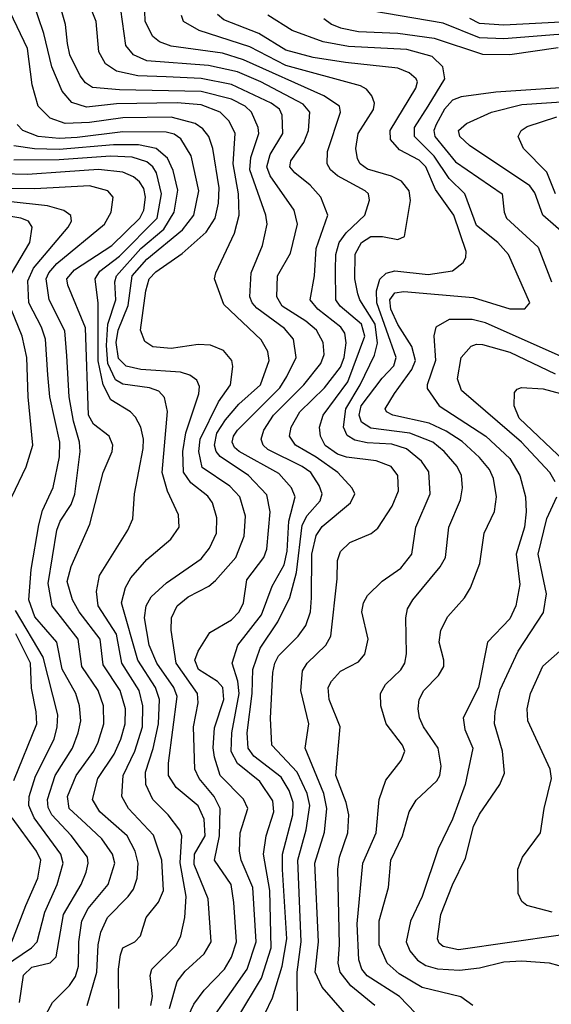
# Model space of a CAD drawing. Extents: x 997028 to 1115134, y 536408 to 618974.
# Tile 325 of 473: x 1032444 to 1034202, y 607239 to 610491. Entities that reach past the tile are written whole.
import ezdxf

# ---------------------------------------------------------------- set-up
doc = ezdxf.new("R2010")
doc.units = 0

msp = doc.modelspace()

# ---------------------------------------------------------------- linework, layer by layer
at = {"layer": '0CON10XD'}
for points in [[(1032994.6, 607185.4), (1033020.3, 607239.7), (1033054.6, 607285.4), (1033121.9, 607355), (1033145.2, 607395), (1033161.2, 607445), (1033152.7, 607575), (1033143.2, 607635), (1033088.4, 607715), (1033105.6, 607795), (1033107.2, 607885), (1033087.9, 607925), (1033038.3, 607985), (1033023.9, 608015), (1033018.7, 608155), (1033034.1, 608235), (1033032.6, 608265), (1032961.5, 608365), (1032945.8, 608475), (1032946.3, 608515), (1032965.2, 608554.8), (1033001.6, 608585), (1033069.8, 608620.2), (1033091.5, 608638.5), (1033158.8, 608715), (1033187, 608785), (1033191.4, 608851.4), (1033172.5, 608915), (1033139.6, 608949.6), (1033048.3, 609011.7), (1033036.5, 609065), (1033040.9, 609105), (1033101.8, 609228.2), (1033141.1, 609285), (1033148.9, 609345), (1033145.4, 609365), (1033118.2, 609398.2), (1033075.2, 609415.2), (1033035, 609418.3), (1032945, 609404.8), (1032885, 609410), (1032857.9, 609427.9), (1032844.3, 609465), (1032861.2, 609595), (1032872.4, 609635), (1032895, 609657.9), (1032981.9, 609718.1), (1033060.6, 609789.4), (1033091, 609835), (1033102.3, 609885), (1033103.8, 609935), (1033082.9, 610065), (1033070, 610105), (1033050.1, 610130.1), (1033025, 610148), (1032945, 610168.6), (1032785, 610166.3), (1032675, 610150.7), (1032595, 610148.3), (1032545, 610165.7), (1032505.8, 610205), (1032485.6, 610275.6), (1032470, 610395), (1032389.5, 610565)], [(1033062.2, 607165), (1033145, 607281), (1033196.1, 607355), (1033226.5, 607445), (1033214.9, 607624.9), (1033176.4, 607715), (1033170.9, 607745), (1033173, 607805), (1033198.6, 607885), (1033185, 607916.2), (1033107.1, 607995), (1033088.4, 608055), (1033084.3, 608085.7), (1033088.1, 608151.9), (1033119, 608245), (1033116.2, 608285), (1033098.1, 608305), (1033035.2, 608345), (1033024.1, 608375), (1033035, 608405.5), (1033073.5, 608466.5), (1033145, 608509), (1033170.5, 608535), (1033184.3, 608565), (1033195, 608640.5), (1033252, 608715), (1033262.1, 608742.1), (1033272.6, 608865), (1033261.9, 608921.9), (1033201.2, 608985), (1033107.7, 609047.7), (1033094, 609065), (1033088.1, 609085), (1033096.3, 609125), (1033125, 609169.2), (1033169, 609221), (1033240.4, 609285), (1033269, 609365), (1033264.8, 609395), (1033243.1, 609433.1), (1033119.9, 609549.9), (1033088.6, 609635), (1033092.5, 609655), (1033155, 609785.6), (1033170.6, 609845), (1033168.3, 609915), (1033149.9, 610015), (1033156.7, 610115), (1033137.6, 610155), (1033107.3, 610185), (1033045, 610209.6), (1032965, 610216.2), (1032765, 610212.8), (1032665, 610201.9), (1032617.4, 610217.4), (1032584.8, 610254.8), (1032550.5, 610335), (1032524.6, 610444.6), (1032487, 610555)], [(1033165.6, 607195), (1033244.2, 607325), (1033275.9, 607425), (1033271.3, 607615), (1033250.5, 607735), (1033259, 607795), (1033284.4, 607875), (1033281, 607911), (1033238, 607975), (1033164.4, 608034.4), (1033144, 608074), (1033146.2, 608135), (1033170.3, 608265), (1033165.7, 608305.7), (1033146.8, 608365), (1033165.6, 608425), (1033244.1, 608525), (1033279.7, 608620.3), (1033319.2, 608690.8), (1033328.8, 608735), (1033334.3, 608835), (1033355.2, 608915), (1033343.1, 608945), (1033301.6, 608991.6), (1033170.7, 609065), (1033155, 609078.2), (1033147.3, 609095), (1033151.6, 609115), (1033165.2, 609135), (1033304.5, 609275), (1033327.7, 609312.3), (1033358.6, 609375), (1033349.3, 609435), (1033320.6, 609470.6), (1033228.1, 609538.1), (1033213, 609555), (1033205.7, 609575), (1033209.6, 609655), (1033246.8, 609745), (1033262.5, 609815), (1033258.4, 609845), (1033205.9, 609995), (1033208.3, 610035), (1033234.8, 610115), (1033232.6, 610135), (1033210.5, 610185), (1033190, 610205), (1033145, 610228.3), (1033045, 610253.2), (1032775, 610258.5), (1032685, 610266.8), (1032661.8, 610281.8), (1032644.3, 610305), (1032610.2, 610375), (1032602.1, 610412.1), (1032596.2, 610475), (1032570.4, 610565)], [(1033362.8, 607217.2), (1033361.6, 607345), (1033375.4, 607445), (1033364.1, 607715), (1033391.9, 607815), (1033404.3, 607895), (1033395.1, 607935), (1033362.1, 608005), (1033278.6, 608095), (1033273.5, 608183.5), (1033281.6, 608335), (1033287.6, 608365), (1033300.7, 608389.3), (1033365.3, 608455), (1033390.5, 608489.5), (1033406, 608535), (1033408.9, 608581.1), (1033410.6, 608725), (1033425, 608787.3), (1033445, 608816.9), (1033537.8, 608895), (1033552.2, 608925), (1033543.3, 608943.3), (1033496.7, 608995), (1033425, 609045.9), (1033356, 609085), (1033336.9, 609115), (1033341.9, 609145), (1033371, 609195), (1033452.5, 609275), (1033505, 609343), (1033517.1, 609375), (1033523.8, 609423.8), (1033519.3, 609455), (1033506.5, 609475), (1033430.4, 609535), (1033404.8, 609565), (1033419, 609645), (1033424.6, 609735.4), (1033463.5, 609845), (1033440.7, 609905), (1033404.5, 609944.5), (1033353.8, 609985), (1033338, 610005), (1033340.9, 610025), (1033383.9, 610085), (1033399.4, 610125), (1033403.3, 610185), (1033381.7, 610211.7), (1033242.3, 610285), (1033165, 610317.9), (1033068.9, 610338.9), (1032864.7, 610354.7), (1032820.3, 610375), (1032795.7, 610405), (1032773, 610565)], [(1033549.6, 607175), (1033444.3, 607295), (1033421.9, 607345), (1033432.2, 607445), (1033420.5, 607705), (1033452.3, 607807.7), (1033460, 607885), (1033449.7, 607935), (1033388.9, 608085), (1033400.8, 608165), (1033373.7, 608275), (1033380.1, 608339.9), (1033395.3, 608365), (1033456.8, 608425), (1033473.8, 608455), (1033494.2, 608644.2), (1033495.3, 608705), (1033505, 608734.4), (1033536.3, 608763.7), (1033606.8, 608793.2), (1033629, 608811), (1033676.3, 608883.7), (1033696.5, 608935), (1033694.7, 608985), (1033672.3, 609015), (1033623.6, 609033.6), (1033525, 609045.9), (1033495, 609055.7), (1033455, 609084.8), (1033439, 609115), (1033436, 609145), (1033447.4, 609185), (1033529, 609295), (1033585.4, 609445), (1033574.8, 609485), (1033504.4, 609545), (1033489.4, 609565), (1033489.2, 609665), (1033489.8, 609715), (1033500.9, 609755), (1033523.8, 609786.2), (1033585.3, 609845), (1033601.2, 609895), (1033597.3, 609915), (1033586.4, 609925), (1033495.4, 609975.4), (1033472.4, 609995), (1033461.1, 610015), (1033461.7, 610055), (1033504.7, 610185), (1033501.6, 610205), (1033449.7, 610239.7), (1033185, 610358.5), (1033115, 610379.9), (1032945, 610403), (1032907.2, 610417.2), (1032885, 610434.6), (1032859.3, 610485), (1032857.7, 610555)], [(1033230.2, 607155), (1033279.9, 607260.1), (1033312.6, 607365), (1033328, 607455), (1033313.9, 607683.9), (1033313.4, 607735), (1033347.8, 607865), (1033348.4, 607905), (1033335.4, 607945), (1033309.1, 607989.1), (1033218.8, 608058.8), (1033200.2, 608085), (1033196.8, 608135), (1033212.8, 608265), (1033215.8, 608345), (1033239.4, 608415), (1033298.3, 608501.7), (1033338, 608582), (1033359.6, 608665), (1033378.9, 608821.1), (1033395, 608853.1), (1033438.1, 608901.9), (1033444.4, 608925), (1033435, 608952.3), (1033407.6, 608995), (1033378.8, 609015), (1033265, 609071), (1033249.5, 609085), (1033242.4, 609105), (1033251.2, 609135), (1033284.1, 609185), (1033384.1, 609285), (1033440.6, 609355), (1033451.3, 609385), (1033448, 609425), (1033426.2, 609465), (1033390.7, 609495), (1033312.7, 609545), (1033294.3, 609575), (1033297.1, 609645), (1033340.2, 609719.8), (1033363.5, 609815), (1033351.7, 609861.7), (1033273.1, 609975), (1033262.1, 610005), (1033272.6, 610045), (1033314.8, 610115), (1033312.9, 610175), (1033303.2, 610195), (1033275.7, 610215), (1033145, 610276.8), (1033045, 610296.7), (1032928.3, 610301.7), (1032834.9, 610304.9), (1032765, 610320.6), (1032728.4, 610345), (1032706.7, 610385), (1032697.1, 610485), (1032672.6, 610545)], [(1033618.9, 607235), (1033539.9, 607299.9), (1033504.6, 607344.6), (1033497.1, 607375), (1033501.8, 607435), (1033496.8, 607685), (1033502, 607725), (1033529, 607805), (1033532.3, 607865), (1033523.9, 607905), (1033489.4, 607995), (1033504.6, 608155), (1033467.8, 608245), (1033464.8, 608285), (1033475, 608306.2), (1033505, 608339.6), (1033565, 608370), (1033585.5, 608395), (1033596.2, 608445), (1033575.8, 608535), (1033581.8, 608565), (1033595, 608588.9), (1033643.2, 608636.8), (1033705, 608679.1), (1033741.2, 608725), (1033754.7, 608815), (1033802.1, 608925), (1033797, 608997), (1033772.5, 609032.5), (1033723.3, 609073.3), (1033675, 609088.6), (1033593.7, 609093.7), (1033552.5, 609102.5), (1033527.4, 609117.4), (1033515.2, 609145.2), (1033522.9, 609205), (1033570.5, 609285), (1033617.5, 609382.5), (1033627.5, 609422.5), (1033620.1, 609485), (1033568.8, 609565), (1033562, 609585), (1033552.6, 609635), (1033553.3, 609716.7), (1033574.4, 609755), (1033605, 609774.1), (1033644.3, 609774.3), (1033695, 609764.3), (1033716.7, 609775), (1033736.5, 609893.5), (1033732.1, 609925), (1033707.2, 609957.2), (1033674.2, 609974.2), (1033595, 609996.6), (1033570.3, 610015), (1033561, 610031), (1033555.7, 610065.7), (1033563.9, 610115), (1033614.5, 610194.5), (1033617.5, 610215), (1033608.8, 610238.8), (1033591.1, 610261.1), (1033571.9, 610271.9), (1033325, 610339.4), (1033205, 610400.8), (1033037.5, 610455), (1032986.5, 610485), (1032979.5, 610505)], [(1033805.6, 607155), (1033700.5, 607265), (1033593, 607333), (1033576, 607355), (1033566, 607386), (1033560.6, 607505), (1033578.8, 607705), (1033623.2, 607805), (1033632.6, 607915), (1033655, 607978.6), (1033706.1, 608043.9), (1033717.6, 608075), (1033710.6, 608095), (1033656.4, 608165), (1033638.6, 608225), (1033637.6, 608265), (1033653.5, 608295), (1033705, 608344), (1033718.2, 608365), (1033723.6, 608396.4), (1033721.4, 608515), (1033727.1, 608545), (1033744.1, 608575), (1033835, 608683.8), (1033852.4, 608715), (1033863.8, 608815), (1033901.8, 608905), (1033908.2, 608945), (1033905.3, 608985), (1033891.2, 609015), (1033847.7, 609065), (1033810, 609095), (1033734.9, 609124.9), (1033605, 609141.2), (1033575, 609161.6), (1033566.6, 609185), (1033573.2, 609215), (1033643.5, 609306.5), (1033682.1, 609347.9), (1033689.5, 609375), (1033625.9, 609555), (1033624.3, 609595.7), (1033635.8, 609634.2), (1033656.5, 609653.5), (1033685, 609661), (1033795, 609649.3), (1033875, 609661.2), (1033911.2, 609688.8), (1033920, 609705), (1033920.8, 609725), (1033879.5, 609845), (1033819.7, 609929.7), (1033787.1, 610005), (1033765, 610026.4), (1033700.4, 610060.4), (1033670.6, 610095), (1033669.8, 610125), (1033754.7, 610265), (1033759.4, 610285), (1033755.6, 610295.6), (1033732.5, 610315), (1033695, 610330), (1033521.4, 610348.7), (1033415, 610365.7), (1033325, 610389.9), (1033235, 610445.5), (1033119.9, 610489.9), (1033098.3, 610508.3)], [(1033942.5, 607235), (1033903.3, 607263.3), (1033775, 607294.8), (1033699, 607339), (1033659.5, 607375), (1033633.4, 607435), (1033632.7, 607515), (1033663.4, 607625), (1033671.9, 607715), (1033710.6, 607795), (1033732, 607875), (1033755, 607912.7), (1033823.2, 607976.8), (1033833.8, 607995), (1033838.4, 608025), (1033828.2, 608085), (1033779.7, 608155), (1033766.1, 608185), (1033761.5, 608215), (1033765.4, 608245), (1033780.5, 608275), (1033828.8, 608325), (1033846.8, 608355), (1033847.3, 608375), (1033831.6, 608435), (1033837.5, 608475), (1033859.9, 608520.1), (1033915, 608581.4), (1033935.3, 608614.7), (1033966.1, 608695), (1033980, 608795), (1034014.1, 608865.9), (1034021.2, 608915), (1034010.7, 608975), (1033998.2, 609005), (1033964.8, 609045), (1033907.6, 609097.6), (1033855, 609131.5), (1033798, 609158), (1033678.6, 609185), (1033657.5, 609195), (1033652.9, 609205), (1033684.2, 609255.8), (1033741.5, 609335), (1033753, 609365), (1033741.4, 609411.4), (1033695, 609484.1), (1033671.2, 609535), (1033667.8, 609565), (1033685, 609588.8), (1033715, 609593.3), (1033943.4, 609573.4), (1034065, 609535.9), (1034115, 609535.7), (1034131.4, 609555), (1034060.7, 609715), (1034025.3, 609755), (1033955, 609811.2), (1033916.1, 609915), (1033865, 609966.4), (1033815, 610039.9), (1033749.6, 610105), (1033750.3, 610135), (1033795.3, 610204.7), (1033850, 610295), (1033843.6, 610335), (1033808.7, 610368.7), (1033725, 610391.9), (1033531.7, 610401.7), (1033447.7, 610417.7), (1033345, 610454.4), (1033265.5, 610505.5)], [(1033450.4, 610495), (1033475.4, 610475.4), (1033505, 610463.5), (1033565, 610451.4), (1033695, 610445.6), (1033815, 610429.5), (1033975, 610377.3), (1034065, 610376.2), (1034225, 610398.6)], [(1034512.4, 610237.6), (1034605, 610251.2), (1034808.8, 610305), (1034826, 610315), (1034838, 610335), (1034826, 610355), (1034801.2, 610365), (1034315, 610439.8), (1034225, 610441.5), (1034045, 610427.9), (1033965, 610430.8), (1033845, 610479.5), (1033605, 610520.3)], [(1034255, 610483.6), (1034045, 610472.5), (1033965, 610477.9), (1033932.3, 610495)], [(1034315, 610270.9), (1034019.1, 610250.9), (1033904.3, 610235.7), (1033875, 610224.8), (1033848.7, 610195), (1033821.1, 610145), (1033813.5, 610125), (1033816.8, 610105), (1033885, 610021.5), (1034039.3, 609915), (1034045.9, 609855), (1034054.1, 609835), (1034159.3, 609739.3), (1034202.6, 609625)], [(1034260.1, 609770.1), (1034174.7, 609845), (1034148.3, 609918.3), (1034131.6, 609941.6), (1033931.5, 610075), (1033899.6, 610105), (1033895.5, 610125), (1033921.9, 610148.1), (1034004.4, 610185), (1034105, 610211), (1034512.4, 610237.6)], [(1034216.2, 609915), (1034187, 609987), (1034110.8, 610065), (1034092.3, 610105), (1034102.1, 610125), (1034122, 610138), (1034220.5, 610169.5)], [(1032939.4, 607225), (1032965.6, 607314.4), (1032991.4, 607348.6), (1033055, 607405.3), (1033077.6, 607445), (1033067.5, 607587.5), (1033021, 607701), (1033022.8, 607735), (1033057.4, 607795), (1033055, 607850), (1033035, 607894.7), (1032961.4, 607955), (1032936.4, 607995), (1032936.2, 608035), (1032964.8, 608255), (1032954.5, 608285), (1032898.4, 608365), (1032872.7, 608425), (1032857.5, 608515), (1032862.5, 608555), (1032879.2, 608585), (1032929.4, 608630.6), (1033045, 608710.3), (1033071.9, 608745), (1033094.8, 608795), (1033096.1, 608845), (1033082.1, 608895), (1033066.5, 608916.5), (1033010.7, 608960.7), (1032986.1, 608996.1), (1032983.5, 609065), (1032993.5, 609126.5), (1033037, 609255), (1033039.2, 609279.2), (1033030.1, 609300.1), (1033007.1, 609317.1), (1032976.5, 609326.5), (1032845, 609334.9), (1032796.3, 609346.3), (1032771.2, 609371.2), (1032763.7, 609425), (1032769.6, 609465), (1032803.7, 609546.3), (1032816.7, 609645), (1032865, 609699.3), (1032983.3, 609796.7), (1033020.7, 609845), (1033037.2, 609925), (1033011, 610041), (1032977.7, 610097.7), (1032955, 610112.5), (1032928.8, 610118.8), (1032785, 610119.9), (1032635, 610101.4), (1032575, 610097.8), (1032505.3, 610105.3), (1032455, 610124.8), (1032436.6, 610145)], [(1032878, 607235), (1032884.1, 607265), (1032876.3, 607333.7), (1032881.6, 607355), (1032962.9, 607435), (1032976.8, 607465), (1032990.6, 607525), (1032994.8, 607595), (1032975, 607706), (1032980.2, 607795), (1032974.5, 607814.5), (1032935.3, 607865), (1032885.2, 607915.2), (1032861.7, 607965), (1032860.4, 608005), (1032886.2, 608083.8), (1032903.7, 608165), (1032906.3, 608245), (1032893, 608285), (1032834.6, 608375), (1032781, 608565), (1032794.8, 608615), (1032812.2, 608647.8), (1032865, 608707.5), (1032944.5, 608775), (1032971.8, 608815), (1032969.6, 608855), (1032933.2, 608933.2), (1032915.2, 608995), (1032933.2, 609196.8), (1032923.1, 609243.1), (1032904.2, 609264.2), (1032873.8, 609275), (1032785, 609286.6), (1032761.3, 609301.3), (1032735.6, 609355), (1032731, 609415), (1032736.1, 609485), (1032762.6, 609565), (1032758.6, 609625), (1032764.9, 609645), (1032845, 609734.9), (1032921.1, 609798.9), (1032954.9, 609855), (1032967.5, 609927.5), (1032952.5, 609992.5), (1032932.8, 610032.8), (1032895.3, 610065.3), (1032837.5, 610077.5), (1032755, 610077.7), (1032575, 610062), (1032494, 610064), (1032425, 610073.9)], [(1032771.8, 607225), (1032771.1, 607355), (1032777.3, 607402.7), (1032785.8, 607425), (1032825, 607445.7), (1032844.3, 607465), (1032862.9, 607525), (1032903.7, 607576.3), (1032920, 607615), (1032914.8, 607715), (1032887.4, 607797.4), (1032803.8, 607885), (1032781.9, 607925), (1032786.3, 607995), (1032824.8, 608075), (1032850.7, 608155), (1032852.2, 608225), (1032839.6, 608275), (1032782.5, 608365), (1032765, 608461.2), (1032704.4, 608555), (1032698, 608602), (1032708.9, 608655), (1032802, 608805), (1032818.2, 608841.8), (1032824.2, 608925), (1032853, 609075), (1032853.9, 609105), (1032844.8, 609145), (1032827.7, 609177.7), (1032810.4, 609195), (1032745.6, 609235.6), (1032720.3, 609285), (1032704.1, 609364.1), (1032704, 609554), (1032693.8, 609635), (1032709.8, 609660.2), (1032775, 609709.7), (1032898.6, 609835), (1032913.9, 609915), (1032896.3, 609985), (1032884.8, 610005), (1032865, 610021.7), (1032816.5, 610036.5), (1032745, 610039.9), (1032575, 610027.8), (1032425, 610026.3)], [(1032668.1, 607235), (1032699.8, 607345), (1032703.8, 607435), (1032712.4, 607477.6), (1032734.3, 607525), (1032803.7, 607595), (1032820.5, 607619.5), (1032833, 607655), (1032836, 607705), (1032826.3, 607745), (1032800.2, 607795), (1032709.8, 607875), (1032685.7, 607915), (1032703.1, 607985), (1032756.6, 608065), (1032779.2, 608115), (1032793, 608165), (1032793.9, 608215), (1032777.1, 608275), (1032720.1, 608360.1), (1032710.2, 608445), (1032641.1, 608535), (1032619, 608575), (1032602, 608635), (1032615, 608684.4), (1032676.5, 608825), (1032720.7, 608995), (1032750, 609065), (1032752.5, 609085), (1032740, 609115), (1032688.7, 609155), (1032672.5, 609185), (1032662.5, 609472.5), (1032604.2, 609614.2), (1032600.9, 609635), (1032625.3, 609665), (1032749, 609745), (1032841.7, 609835), (1032855, 609861.9), (1032860.5, 609905), (1032855, 609933.6), (1032840.5, 609955), (1032821.3, 609971.3), (1032785, 609987), (1032705, 609995.6), (1032595, 609988.5), (1032470.4, 609979.6), (1032385, 609981.1)], [(1032504.7, 607155.3), (1032553.4, 607245), (1032609.4, 607300.6), (1032629.1, 607330.9), (1032638.9, 607365), (1032640.6, 607445), (1032650.2, 607515), (1032670.6, 607555), (1032737.5, 607635), (1032759.2, 607705), (1032751.5, 607735), (1032715.7, 607785), (1032663, 607835), (1032608.3, 607885), (1032602.2, 607925), (1032631.5, 607995), (1032689.6, 608075), (1032703.7, 608105), (1032722.5, 608165), (1032721.2, 608225), (1032704.4, 608275), (1032649.6, 608355), (1032637.7, 608445), (1032552.1, 608555), (1032538.9, 608628.9), (1032566.9, 608805), (1032578.8, 608835), (1032615, 608889.6), (1032626.9, 608923.1), (1032644.2, 609065), (1032642.7, 609095), (1032622, 609165), (1032608.6, 609245), (1032600.4, 609380.4), (1032593.4, 609463.4), (1032541.6, 609565), (1032531.9, 609635), (1032540.6, 609655), (1032567, 609685), (1032725.3, 609815), (1032746.9, 609855), (1032753.1, 609905), (1032735.5, 609925.5), (1032675, 609941.5), (1032495, 609931.8), (1032397.3, 609932.7)], [(1032443.5, 607245), (1032457.6, 607335), (1032485, 607361.7), (1032545, 607376), (1032564.8, 607395.2), (1032589.8, 607535), (1032647.7, 607635), (1032663.9, 607675), (1032671.3, 607705), (1032668.3, 607725), (1032615, 607796.6), (1032550.3, 607865), (1032538.7, 607888.7), (1032536, 607915), (1032562.2, 607995), (1032618.9, 608085), (1032638.1, 608135), (1032646.7, 608175), (1032642.4, 608225), (1032629.6, 608265), (1032585.3, 608345.3), (1032567.1, 608435), (1032495, 608518.4), (1032475.2, 608575), (1032482.6, 608675), (1032507.4, 608822.6), (1032520.4, 608869.6), (1032555, 608945.8), (1032576.5, 609046.5), (1032577.5, 609095), (1032544.1, 609245), (1032538.1, 609318.1), (1032529.5, 609435), (1032517, 609475), (1032474.8, 609555), (1032471.7, 609628.3), (1032489.8, 609670.2), (1032604.7, 609805), (1032615.3, 609825), (1032614.1, 609844.1), (1032590.5, 609860.5), (1032536.1, 609876.1), (1032275, 609904.5)], [(1032417.1, 609652.9), (1032477.7, 609755), (1032486, 609805), (1032473.3, 609825), (1032448, 609835), (1032145.3, 609885.3)], [(1032418.7, 608915), (1032465.6, 609014.4), (1032488.2, 609085), (1032472.6, 609245), (1032468.1, 609375), (1032453.2, 609445), (1032416.5, 609535)], [(1034235, 609378.1), (1033985, 609489.5), (1033940.8, 609500.8), (1033865, 609500), (1033820.9, 609475), (1033813.6, 609446.4), (1033818.8, 609365), (1033791.4, 609285), (1033792.1, 609272.1), (1033831.8, 609215), (1033985.3, 609115.3), (1034065, 609041.4), (1034098.4, 608985), (1034116.5, 608915), (1034119.4, 608865), (1034113.5, 608815), (1034086.5, 608725), (1034097.7, 608625), (1034084.8, 608555), (1034065, 608512), (1033991.5, 608435), (1033961, 608285), (1033911.3, 608185), (1033916.2, 608146.2), (1033943.1, 608085), (1033917.9, 607965), (1033875, 607850.6), (1033828.1, 607751.9), (1033774.8, 607595), (1033737, 607513), (1033722.2, 607445), (1033734.3, 607415), (1033759.7, 607385), (1033787, 607367), (1033825.5, 607355.5), (1033898.9, 607351.1), (1033965, 607359), (1034045, 607379.4), (1034105, 607382.8), (1034195.6, 607375.6), (1034226.8, 607366.8)], [(1034215, 608964.2), (1034197.3, 608995), (1034103.2, 609095), (1033905, 609266.2), (1033892.4, 609305), (1033904.1, 609375), (1033937.6, 609412.4), (1033955, 609419.3), (1033975, 609417.8), (1034065, 609392.3), (1034215, 609320.9)], [(1034245, 609034.2), (1034095.5, 609175), (1034079, 609215), (1034080.9, 609259.1), (1034089.3, 609270.7), (1034104.1, 609275.9), (1034175, 609271.6), (1034306.7, 609236.7)], [(1034233, 607467), (1033895, 607418.4), (1033845, 607429.7), (1033831, 607441), (1033825.9, 607455), (1033837.4, 607535), (1033875, 607633.1), (1033918.7, 607721.3), (1033945, 607826.5), (1033965, 607866.7), (1034031.8, 607965), (1034047.4, 608002.6), (1034040.8, 608075), (1034014.4, 608165), (1034016.3, 608205), (1034032.9, 608277.1), (1034093.2, 608405), (1034176.8, 608533.2), (1034185.8, 608594.2), (1034158.4, 608725), (1034186.9, 608843.1), (1034220, 608915)], [(1032394.7, 607365.3), (1032483.4, 607425), (1032502, 607445), (1032527.1, 607542.9), (1032568.4, 607635), (1032588, 607705), (1032580.8, 607735), (1032492.5, 607855), (1032474.8, 607895), (1032475.5, 607925), (1032497.3, 607992.7), (1032558, 608115), (1032568.8, 608155), (1032570.5, 608195), (1032522, 608385), (1032430.2, 608539.7)], [(1032425, 607978.2), (1032501.4, 608165), (1032499.5, 608205), (1032483.2, 608283.2), (1032480.1, 608365), (1032432.1, 608462.1)], [(1034205, 607543.1), (1034121.2, 607565), (1034105, 607578.8), (1034092.9, 607605), (1034091.5, 607685), (1034106.5, 607725), (1034166.9, 607805), (1034178.5, 607885), (1034203.3, 607985), (1034198.7, 608015), (1034124.7, 608175), (1034122.7, 608215), (1034132.9, 608265), (1034174.4, 608355.6), (1034230.4, 608405)], [(1032418.9, 607445), (1032465, 607565.4), (1032504.4, 607655), (1032514.8, 607715), (1032500, 607745), (1032419.5, 607855)]]:
    msp.add_lwpolyline(points, dxfattribs=at)

doc.saveas('drawing.dxf')
